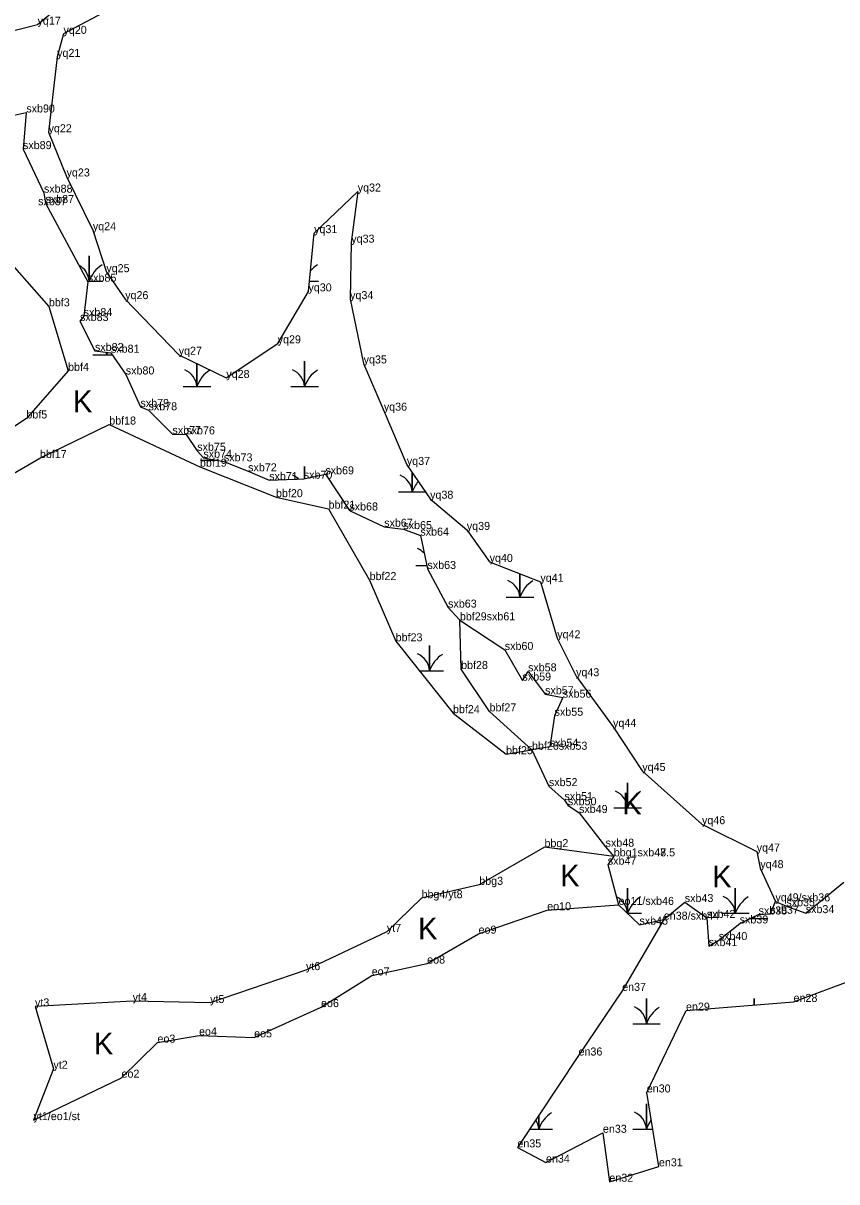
# Model space of a CAD drawing. Extents: x 2072529 to 2268796, y 436423 to 470397.
# Drawn here: x 2247027 to 2247535, y 439259 to 439982 of the extents above; entities that cross this region are included whole.
import ezdxf

# ---------------------------------------------------------------- set-up
doc = ezdxf.new("R2010")
doc.units = 0
for name, color, linetype in [('Exist Environmental Wetland Boundary', 7, 'Continuous'), ('Exist Environmental Wetland Boundary Cogo Comment', 7, 'Continuous'), ('Exist Environmental Wetland Boundary Cogo Point CELL', 7, 'Continuous'), ('Exist Hydro Jurisdictional Stream or Body of Water NEU Mitigable', 7, 'Continuous'), ('Exist Hydro Jurisdictional Stream or Body of Water NEU Mitigable Cogo Comment', 7, 'Continuous'), ('Exist Hydro Swamp or Marsh', 7, 'Continuous')]:
    doc.layers.add(name, color=color, linetype=linetype)

msp = doc.modelspace()

# ---------------------------------------------------------------- linework, layer by layer
at = {"layer": 'Exist Environmental Wetland Boundary'}
for points in [[(2246982.43, 439986.07), (2247003.93, 439973.25), (2247036.07, 439981.26), (2247073.81, 440012.79)], [(2247077.1, 439988.66), (2247052.26, 439975.5), (2247048.31, 439961.13), (2247042.94, 439914.04), (2247054.18, 439886.44), (2247070.61, 439852.85), (2247079.01, 439826.66), (2247090.8, 439809.83), (2247124.2, 439775.11), (2247153.95, 439760.59), (2247186.02, 439782.21), (2247205.24, 439814.66), (2247208.78, 439851.06), (2247236, 439877.04), (2247231.99, 439845.1), (2247231.25, 439809.83), (2247239.7, 439769.66), (2247252.32, 439740.15), (2247266.69, 439706.28), (2247281.21, 439685.16), (2247304.15, 439665.69), (2247318.38, 439645.69), (2247350.09, 439633.3), (2247360.61, 439598), (2247372.36, 439574.3), (2247395.45, 439542.63), (2247413.72, 439515.12), (2247451.01, 439481.89), (2247485.18, 439464.77), (2247487.44, 439454.45), (2247496.86, 439433.69)], [(2247012.36, 439839.92), (2247043.14, 439805.32), (2247055.11, 439765), (2247029.08, 439735.3), (2246988.35, 439708.4)], [(2246999.29, 439688.44), (2247037.51, 439710.57), (2247080.82, 439731.5), (2247137.5, 439705.17), (2247184.98, 439686.13), (2247217.79, 439678.96), (2247243.44, 439634.36), (2247259.71, 439596.12), (2247295.51, 439551.23), (2247328.64, 439525.62), (2247344.84, 439528.39), (2247318.31, 439552.35), (2247300.57, 439578.8), (2247299.8, 439609.22)], [(2247395.91, 439461.8), (2247352.63, 439467.59), (2247311.9, 439444.02), (2247275.84, 439435.69), (2247254.22, 439414.66), (2247203.7, 439390.76), (2247143.81, 439370.23), (2247095.45, 439371.46), (2247034.46, 439368.09), (2247045.97, 439329.17), (2247033.54, 439297.07), (2247088.49, 439323.58), (2247110.95, 439345.45), (2247136.9, 439349.96), (2247171.31, 439348.75), (2247213.09, 439367.64), (2247244.73, 439387.42), (2247279.39, 439394.84), (2247311.49, 439413.52), (2247354.35, 439428.18), (2247398.93, 439431.48)], [(2247427.15, 439422.28), (2247401.16, 439377.8), (2247373.91, 439337.42), (2247335.73, 439280.04), (2247353.58, 439270.56), (2247389.14, 439289.16), (2247393.17, 439258.6), (2247424.12, 439268.2), (2247416.53, 439314.36), (2247441.03, 439365.47), (2247508.21, 439370.9), (2247546.26, 439385.16)]]:
    msp.add_lwpolyline(points, dxfattribs=at)
at = {"layer": 'Exist Environmental Wetland Boundary Cogo Point CELL'}
for p, q in [((2247036.07, 439981.26), (2247036.07, 439981.26)), ((2247052.26, 439975.5), (2247052.26, 439975.5)), ((2247048.31, 439961.13), (2247048.31, 439961.13)), ((2247029.04, 439926.42), (2247029.04, 439926.42)), ((2247042.94, 439914.04), (2247042.94, 439914.04)), ((2247054.18, 439886.44), (2247054.18, 439886.44)), ((2247236, 439877.04), (2247236, 439877.04)), ((2247040.04, 439876.32), (2247040.04, 439876.32)), ((2247041.02, 439869.85), (2247041.02, 439869.85)), ((2247036.42, 439868.49), (2247036.42, 439868.49)), ((2247070.61, 439852.85), (2247070.61, 439852.85)), ((2247208.78, 439851.06), (2247208.78, 439851.06)), ((2247231.99, 439845.1), (2247231.99, 439845.1)), ((2247079.01, 439826.66), (2247079.01, 439826.66)), ((2247067.43, 439820.71), (2247067.43, 439820.71)), ((2247205.24, 439814.66), (2247205.24, 439814.66)), ((2247043.14, 439805.32), (2247043.14, 439805.32)), ((2247090.8, 439809.83), (2247090.8, 439809.83)), ((2247231.25, 439809.83), (2247231.25, 439809.83)), ((2247064.88, 439799.22), (2247064.88, 439799.22)), ((2247062.56, 439796.17), (2247062.56, 439796.17)), ((2247071.91, 439777.44), (2247071.91, 439777.44)), ((2247081.87, 439776.36), (2247081.87, 439776.36)), ((2247186.02, 439782.21), (2247186.02, 439782.21)), ((2247124.2, 439775.11), (2247124.2, 439775.11)), ((2247239.7, 439769.66), (2247239.7, 439769.66)), ((2247055.11, 439765), (2247055.11, 439765)), ((2247091.17, 439762.77), (2247091.17, 439762.77)), ((2247153.95, 439760.59), (2247153.95, 439760.59)), ((2247100.33, 439742.48), (2247100.33, 439742.48)), ((2247105.37, 439740.4), (2247105.37, 439740.4)), ((2247252.32, 439740.15), (2247252.32, 439740.15)), ((2247029.08, 439735.3), (2247029.08, 439735.3)), ((2247080.82, 439731.5), (2247080.82, 439731.5)), ((2247120.3, 439725.55), (2247120.3, 439725.55)), ((2247128.96, 439725.38), (2247128.96, 439725.38)), ((2247037.51, 439710.57), (2247037.51, 439710.57)), ((2247135.78, 439715.12), (2247135.78, 439715.12)), ((2247139.63, 439710.74), (2247139.63, 439710.74)), ((2247137.5, 439705.17), (2247137.5, 439705.17)), ((2247152.44, 439708.51), (2247152.44, 439708.51)), ((2247266.69, 439706.28), (2247266.69, 439706.28)), ((2247167.57, 439702.28), (2247167.57, 439702.28)), ((2247180.71, 439696.8), (2247180.71, 439696.8)), ((2247202.31, 439697.65), (2247202.31, 439697.65)), ((2247215.81, 439700.41), (2247215.81, 439700.41)), ((2247184.98, 439686.13), (2247184.98, 439686.13)), ((2247281.21, 439685.16), (2247281.21, 439685.16)), ((2247217.79, 439678.96), (2247217.79, 439678.96)), ((2247230.8, 439677.82), (2247230.8, 439677.82)), ((2247252.53, 439667.66), (2247252.53, 439667.66)), ((2247264.53, 439666.19), (2247264.53, 439666.19)), ((2247275.13, 439662.11), (2247275.13, 439662.11)), ((2247304.15, 439665.69), (2247304.15, 439665.69)), ((2247318.38, 439645.69), (2247318.38, 439645.69)), ((2247279.57, 439641.3), (2247279.57, 439641.3)), ((2247243.44, 439634.36), (2247243.44, 439634.36)), ((2247350.09, 439633.3), (2247350.09, 439633.3)), ((2247292.44, 439617.17), (2247292.44, 439617.17)), ((2247299.8, 439609.22), (2247299.8, 439609.22)), ((2247299.8, 439609.22), (2247299.8, 439609.22)), ((2247259.71, 439596.12), (2247259.71, 439596.12)), ((2247360.61, 439598), (2247360.61, 439598)), ((2247327.85, 439590.71), (2247327.85, 439590.71)), ((2247300.57, 439578.8), (2247300.57, 439578.8)), ((2247342.36, 439577.35), (2247342.36, 439577.35)), ((2247372.36, 439574.3), (2247372.36, 439574.3)), ((2247338.9, 439571.59), (2247338.9, 439571.59)), ((2247353.02, 439563.05), (2247353.02, 439563.05)), ((2247364.12, 439560.93), (2247364.12, 439560.93)), ((2247318.31, 439552.35), (2247318.31, 439552.35)), ((2247295.51, 439551.23), (2247295.51, 439551.23)), ((2247358.94, 439549.62), (2247358.94, 439549.62)), ((2247395.45, 439542.63), (2247395.45, 439542.63)), ((2247355.95, 439530.27), (2247355.95, 439530.27)), ((2247328.64, 439525.62), (2247328.64, 439525.62)), ((2247344.84, 439528.39), (2247344.84, 439528.39)), ((2247344.84, 439528.39), (2247344.84, 439528.39)), ((2247413.72, 439515.12), (2247413.72, 439515.12)), ((2247355.41, 439505.68), (2247355.41, 439505.68)), ((2247365.09, 439496.95), (2247365.09, 439496.95)), ((2247367.26, 439493.73), (2247367.26, 439493.73)), ((2247374.21, 439488.89), (2247374.21, 439488.89)), ((2247451.01, 439481.89), (2247451.01, 439481.89)), ((2247352.63, 439467.59), (2247352.63, 439467.59)), ((2247390.81, 439467.83), (2247390.81, 439467.83)), ((2247485.18, 439464.77), (2247485.18, 439464.77)), ((2247395.91, 439461.8), (2247395.91, 439461.8)), ((2247395.91, 439461.8), (2247395.91, 439461.8)), ((2247392.18, 439456.62), (2247392.18, 439456.62)), ((2247487.44, 439454.45), (2247487.44, 439454.45)), ((2247311.9, 439444.02), (2247311.9, 439444.02)), ((2247275.84, 439435.69), (2247275.84, 439435.69)), ((2247398.93, 439431.48), (2247398.93, 439431.48)), ((2247398.93, 439431.48), (2247398.93, 439431.48)), ((2247440.26, 439433.26), (2247440.26, 439433.26)), ((2247496.86, 439433.69), (2247496.86, 439433.69)), ((2247496.86, 439433.69), (2247496.86, 439433.69)), ((2247503.7, 439430.63), (2247503.7, 439430.63)), ((2247354.35, 439428.18), (2247354.35, 439428.18)), ((2247427.15, 439422.28), (2247427.15, 439422.28)), ((2247427.15, 439422.28), (2247427.15, 439422.28)), ((2247454.03, 439423.34), (2247454.03, 439423.34)), ((2247486.35, 439425.51), (2247486.35, 439425.51)), ((2247493.63, 439425.97), (2247493.63, 439425.97)), ((2247515.81, 439426.34), (2247515.81, 439426.34)), ((2247254.22, 439414.66), (2247254.22, 439414.66)), ((2247411.94, 439419.14), (2247411.94, 439419.14)), ((2247474.55, 439419.91), (2247474.55, 439419.91)), ((2247311.49, 439413.52), (2247311.49, 439413.52)), ((2247461.46, 439409.54), (2247461.46, 439409.54)), ((2247455.24, 439405.77), (2247455.24, 439405.77)), ((2247279.39, 439394.84), (2247279.39, 439394.84)), ((2247203.7, 439390.76), (2247203.7, 439390.76)), ((2247244.73, 439387.42), (2247244.73, 439387.42)), ((2247401.16, 439377.8), (2247401.16, 439377.8)), ((2247095.45, 439371.46), (2247095.45, 439371.46)), ((2247508.21, 439370.9), (2247508.21, 439370.9)), ((2247034.46, 439368.09), (2247034.46, 439368.09)), ((2247143.81, 439370.23), (2247143.81, 439370.23)), ((2247213.09, 439367.64), (2247213.09, 439367.64)), ((2247441.03, 439365.47), (2247441.03, 439365.47)), ((2247136.9, 439349.96), (2247136.9, 439349.96)), ((2247171.31, 439348.75), (2247171.31, 439348.75)), ((2247110.95, 439345.45), (2247110.95, 439345.45)), ((2247373.91, 439337.42), (2247373.91, 439337.42)), ((2247045.97, 439329.17), (2247045.97, 439329.17)), ((2247088.49, 439323.58), (2247088.49, 439323.58)), ((2247416.53, 439314.36), (2247416.53, 439314.36)), ((2247033.54, 439297.07), (2247033.54, 439297.07)), ((2247389.14, 439289.16), (2247389.14, 439289.16)), ((2247335.73, 439280.04), (2247335.73, 439280.04)), ((2247353.58, 439270.56), (2247353.58, 439270.56)), ((2247424.12, 439268.2), (2247424.12, 439268.2)), ((2247393.17, 439258.6), (2247393.17, 439258.6))]:
    msp.add_line(p, q, dxfattribs=at)
at = {"layer": 'Exist Hydro Jurisdictional Stream or Body of Water NEU Mitigable'}
for points in [[(2247004.36, 439920.91), (2247029.04, 439926.42), (2247026.98, 439903.54), (2247040.04, 439876.32), (2247041.02, 439869.85), (2247067.43, 439820.71), (2247064.88, 439799.22), (2247062.56, 439796.17), (2247071.91, 439777.44), (2247081.87, 439776.36), (2247091.17, 439762.77), (2247100.33, 439742.48), (2247105.37, 439740.4), (2247120.3, 439725.55), (2247128.96, 439725.38), (2247135.78, 439715.12), (2247139.63, 439710.74), (2247152.44, 439708.51), (2247167.57, 439702.28), (2247180.71, 439696.8), (2247202.31, 439697.65), (2247215.81, 439700.41), (2247230.8, 439677.82), (2247252.53, 439667.66), (2247264.53, 439666.19), (2247275.13, 439662.11), (2247279.57, 439641.3), (2247292.44, 439617.17), (2247299.8, 439609.22), (2247327.85, 439590.71)], [(2247327.85, 439590.71), (2247338.9, 439571.59), (2247342.36, 439577.35), (2247353.02, 439563.05), (2247364.12, 439560.93), (2247358.94, 439549.62), (2247355.95, 439530.27), (2247344.84, 439528.39), (2247355.41, 439505.68), (2247365.09, 439496.95), (2247367.26, 439493.73), (2247374.21, 439488.89), (2247390.81, 439467.83), (2247395.91, 439461.8), (2247392.18, 439456.62), (2247398.93, 439431.48), (2247411.94, 439419.14), (2247427.15, 439422.28), (2247440.26, 439433.26), (2247454.03, 439423.34), (2247455.24, 439405.77), (2247461.46, 439409.54), (2247474.55, 439419.91), (2247486.35, 439425.51), (2247493.63, 439425.97), (2247496.86, 439433.69), (2247503.7, 439430.63), (2247515.81, 439426.34), (2247539.52, 439445.63)]]:
    msp.add_lwpolyline(points, dxfattribs=at)
at = {"layer": 'Exist Hydro Swamp or Marsh'}
for points in [[(2247067.26, 439821.03), (2247068.32, 439821.03), (2247068.32, 439836.81), (2247068.32, 439821.03), (2247076.92, 439821.03)], [(2247205.86, 439821.03), (2247211.42, 439821.03)], [(2247070.57, 439775.12), (2247079.17, 439775.12), (2247079.17, 439776.65)], [(2247079.17, 439776.65), (2247079.17, 439775.12), (2247082.72, 439775.12)], [(2247126.97, 439755.23), (2247135.57, 439755.23), (2247135.57, 439769.56)], [(2247135.57, 439769.56), (2247135.57, 439755.23), (2247144.17, 439755.23)], [(2247194.22, 439755.23), (2247202.82, 439755.23), (2247202.82, 439771.01), (2247202.82, 439755.23), (2247211.42, 439755.23)], [(2247137.82, 439709.32), (2247146.42, 439709.32), (2247146.42, 439709.55)], [(2247146.42, 439709.55), (2247146.42, 439709.32), (2247147.77, 439709.32)], [(2247202.82, 439697.76), (2247202.82, 439705.21), (2247202.82, 439697.76)], [(2247261.47, 439689.43), (2247270.07, 439689.43), (2247270.07, 439701.36)], [(2247270.07, 439701.36), (2247270.07, 439689.43), (2247278.27, 439689.43)], [(2247272.32, 439643.52), (2247279.1, 439643.52)], [(2247328.72, 439623.63), (2247337.32, 439623.63), (2247337.32, 439638.29)], [(2247337.32, 439638.29), (2247337.32, 439623.63), (2247345.92, 439623.63)], [(2247274.39, 439577.72), (2247280.92, 439577.72), (2247280.92, 439593.5), (2247280.92, 439577.72), (2247289.52, 439577.72)], [(2247395.97, 439492.03), (2247404.57, 439492.03), (2247404.57, 439507.81), (2247404.57, 439492.03), (2247413.17, 439492.03)], [(2247404.46, 439426.23), (2247404.57, 439426.23), (2247404.57, 439442.01), (2247404.57, 439426.23), (2247413.17, 439426.23)], [(2247463.22, 439426.23), (2247471.82, 439426.23), (2247471.82, 439442.01), (2247471.82, 439426.23), (2247480.42, 439426.23)], [(2247481.21, 439423.07), (2247483.58, 439423.07), (2247483.58, 439424.19)], [(2247483.58, 439424.19), (2247483.58, 439423.07), (2247492.18, 439423.07)], [(2247407.73, 439357.27), (2247416.33, 439357.27), (2247416.33, 439373.05), (2247416.33, 439357.27), (2247424.93, 439357.27)], [(2247483.58, 439368.91), (2247483.58, 439373.05), (2247483.58, 439368.91)], [(2247407.73, 439291.47), (2247416.33, 439291.47), (2247416.33, 439307.25), (2247416.33, 439291.47), (2247420.3, 439291.47)], [(2247343.34, 439291.47), (2247349.08, 439291.47), (2247349.08, 439300.1)], [(2247349.08, 439300.1), (2247349.08, 439291.47), (2247357.68, 439291.47)]]:
    msp.add_lwpolyline(points, dxfattribs=at)
for centre, radius, start, end in [((2247056.05, 439820.14), 12.3, 4.14034, 61.45825), ((2247086.56, 439814.97), 19.22, 122.12745, 161.62219), ((2247221.06, 439814.97), 19.22, 122.12745, 139.29127), ((2247066.91, 439774.23), 12.3, 4.14034, 11.47003), ((2247097.42, 439769.06), 19.22, 156.92407, 161.62219), ((2247123.3, 439754.34), 12.3, 4.14034, 67.53497), ((2247153.81, 439749.17), 19.22, 122.12745, 161.62219), ((2247190.55, 439754.34), 12.3, 4.14034, 67.53497), ((2247221.06, 439749.17), 19.22, 122.12745, 161.62219), ((2247134.16, 439708.43), 12.3, 4.14034, 5.24925), ((2247164.67, 439703.26), 19.22, 160.92732, 161.62219), ((2247190.55, 439688.54), 12.3, 46.86005, 67.53497), ((2247221.06, 439683.37), 19.22, 122.12745, 124.1554), ((2247257.8, 439688.54), 12.3, 4.14034, 67.53497), ((2247288.31, 439683.37), 19.22, 139.09432, 161.62219), ((2247268.66, 439642.63), 12.3, 44.36034, 67.53497), ((2247325.05, 439622.74), 12.3, 4.14034, 67.53497), ((2247355.56, 439617.57), 19.22, 122.12745, 161.62219), ((2247268.66, 439576.83), 12.3, 4.14034, 67.53497), ((2247299.17, 439571.66), 19.22, 122.12745, 161.62219), ((2247392.3, 439491.14), 12.3, 4.14034, 67.53497), ((2247422.81, 439485.97), 19.22, 122.12745, 161.62219), ((2247392.3, 439425.34), 12.3, 4.14034, 64.53775), ((2247422.81, 439420.17), 19.22, 122.12745, 161.62219), ((2247459.55, 439425.34), 12.3, 4.14034, 67.53497), ((2247490.06, 439420.17), 19.22, 122.12745, 161.62219), ((2247471.31, 439422.18), 12.3, 4.14034, 9.14524), ((2247501.82, 439417.01), 19.22, 157.26259, 161.62219), ((2247404.06, 439356.38), 12.3, 4.14034, 67.53497), ((2247434.57, 439351.21), 19.22, 122.12745, 161.62219), ((2247367.32, 439285.41), 19.22, 122.12745, 161.62219), ((2247404.06, 439290.58), 12.3, 4.14034, 67.53497), ((2247336.81, 439290.58), 12.3, 4.14034, 32.69148), ((2247434.57, 439285.41), 19.22, 142.30406, 161.62219)]:
    msp.add_arc(centre, radius, start, end, dxfattribs=at)

# ---------------------------------------------------------------- texts
at = {"layer": 'Exist Environmental Wetland Boundary Cogo Comment'}
for s, p in [('yq17', (2247036.07, 439981.26)), ('yq20', (2247052.26, 439975.5)), ('yq21', (2247048.31, 439961.13)), ('yq22', (2247042.94, 439914.04)), ('yq23', (2247054.18, 439886.44)), ('yq32', (2247236, 439877.04)), ('yq24', (2247070.61, 439852.85)), ('yq31', (2247208.78, 439851.06)), ('yq33', (2247231.99, 439845.1)), ('yq25', (2247079.01, 439826.66)), ('yq30', (2247205.24, 439814.66)), ('yq26', (2247090.8, 439809.83)), ('yq34', (2247231.25, 439809.83)), ('bbf3', (2247043.14, 439805.32)), ('yq29', (2247186.02, 439782.21)), ('yq27', (2247124.2, 439775.11)), ('bbf4', (2247055.11, 439765)), ('yq35', (2247239.7, 439769.66)), ('yq28', (2247153.95, 439760.59)), ('bbf5', (2247029.08, 439735.3)), ('yq36', (2247252.32, 439740.15)), ('bbf18', (2247080.82, 439731.5)), ('bbf17', (2247037.51, 439710.57)), ('yq37', (2247266.69, 439706.28)), ('bbf19', (2247137.5, 439705.17)), ('bbf20', (2247184.98, 439686.13)), ('yq38', (2247281.21, 439685.16)), ('bbf21', (2247217.79, 439678.96)), ('yq39', (2247304.15, 439665.69)), ('yq40', (2247318.38, 439645.69)), ('bbf22', (2247243.44, 439634.36)), ('yq41', (2247350.09, 439633.3)), ('yq42', (2247360.61, 439598)), ('bbf23', (2247259.71, 439596.12)), ('bbf28', (2247300.57, 439578.8)), ('yq43', (2247372.36, 439574.3)), ('bbf24', (2247295.51, 439551.23)), ('bbf27', (2247318.31, 439552.35)), ('yq44', (2247395.45, 439542.63)), ('bbf25', (2247328.64, 439525.62)), ('yq45', (2247413.72, 439515.12)), ('yq46', (2247451.01, 439481.89)), ('bbg2', (2247352.63, 439467.59)), ('yq47', (2247485.18, 439464.77)), ('yq48', (2247487.44, 439454.45)), ('bbg3', (2247311.9, 439444.02)), ('bbg4/yt8', (2247275.84, 439435.69)), ('eo10', (2247354.35, 439428.18)), ('yt7', (2247254.22, 439414.66)), ('eo9', (2247311.49, 439413.52)), ('eo8', (2247279.39, 439394.84)), ('yt6', (2247203.7, 439390.76)), ('eo7', (2247244.73, 439387.42)), ('en37', (2247401.16, 439377.8)), ('yt3', (2247034.46, 439368.09)), ('yt4', (2247095.45, 439371.46)), ('yt5', (2247143.81, 439370.23)), ('eo6', (2247213.09, 439367.64)), ('en29', (2247441.03, 439365.47)), ('en28', (2247508.21, 439370.9)), ('eo3', (2247110.95, 439345.45)), ('eo4', (2247136.9, 439349.96)), ('eo5', (2247171.31, 439348.75)), ('en36', (2247373.91, 439337.42)), ('yt2', (2247045.97, 439329.17)), ('eo2', (2247088.49, 439323.58)), ('en30', (2247416.53, 439314.36)), ('yt1/eo1/st', (2247033.54, 439297.07)), ('en33', (2247389.14, 439289.16)), ('en35', (2247335.73, 439280.04)), ('en34', (2247353.58, 439270.56)), ('en31', (2247424.12, 439268.2)), ('en32', (2247393.17, 439258.6))]:
    msp.add_text(s, height=5, dxfattribs=at).set_placement(p)
at = {"layer": 'Exist Hydro Jurisdictional Stream or Body of Water NEU Mitigable Cogo Comment'}
for s, p in [('sxb90', (2247029.04, 439926.42)), ('sxb89', (2247026.98, 439903.54)), ('sxb88', (2247040.04, 439876.32)), ('sxb87', (2247036.42, 439868.49)), ('sxb87', (2247041.02, 439869.85)), ('sxb85', (2247067.43, 439820.71)), ('sxb83', (2247062.56, 439796.17)), ('sxb84', (2247064.88, 439799.22)), ('sxb82', (2247071.91, 439777.44)), ('sxb81', (2247081.87, 439776.36)), ('sxb80', (2247091.17, 439762.77)), ('sxb79', (2247100.33, 439742.48)), ('sxb78', (2247105.37, 439740.4)), ('sxb77', (2247120.3, 439725.55)), ('sxb76', (2247128.96, 439725.38)), ('sxb75', (2247135.78, 439715.12)), ('sxb74', (2247139.63, 439710.74)), ('sxb73', (2247152.44, 439708.51)), ('sxb72', (2247167.57, 439702.28)), ('sxb69', (2247215.81, 439700.41)), ('sxb71', (2247180.71, 439696.8)), ('sxb70', (2247202.31, 439697.65)), ('sxb68', (2247230.8, 439677.82)), ('sxb67', (2247252.53, 439667.66)), ('sxb65', (2247264.53, 439666.19)), ('sxb64', (2247275.13, 439662.11)), ('sxb63', (2247279.57, 439641.3)), ('sxb63', (2247292.44, 439617.17)), ('bbf29sxb61', (2247299.8, 439609.22)), ('sxb60', (2247327.85, 439590.71)), ('sxb58', (2247342.36, 439577.35)), ('sxb59', (2247338.9, 439571.59)), ('sxb57', (2247353.02, 439563.05)), ('sxb56', (2247364.12, 439560.93)), ('sxb55', (2247358.94, 439549.62)), ('bbf26sxb53', (2247344.84, 439528.39)), ('sxb54', (2247355.95, 439530.27)), ('sxb52', (2247355.41, 439505.68)), ('sxb51', (2247365.09, 439496.95)), ('sxb50', (2247367.26, 439493.73)), ('sxb49', (2247374.21, 439488.89)), ('sxb48', (2247390.81, 439467.83)), ('bbg1sxb48.', (2247395.91, 439461.8)), ('bbg1sxb47.5', (2247395.91, 439461.8)), ('sxb47', (2247392.18, 439456.62)), ('eo11/sxb46', (2247398.93, 439431.48)), ('sxb43', (2247440.26, 439433.26)), ('yq49/sxb36', (2247496.86, 439433.69)), ('sxb35', (2247503.7, 439430.63)), ('sxb42', (2247454.03, 439423.34)), ('sxb38', (2247486.35, 439425.51)), ('sxb37', (2247493.63, 439425.97)), ('sxb34', (2247515.81, 439426.34)), ('sxb45', (2247411.94, 439419.14)), ('en38/sxb44', (2247427.15, 439422.28)), ('sxb39', (2247474.55, 439419.91)), ('sxb40', (2247461.46, 439409.54)), ('sxb41', (2247455.24, 439405.77))]:
    msp.add_text(s, height=5, dxfattribs=at).set_placement(p)
at = {"layer": 'Exist Hydro Swamp or Marsh'}
for p in [(2247058.15, 439739.19), (2247401.16, 439488.03), (2247362.42, 439443.04), (2247457.39, 439442.42), (2247273.7, 439409.93), (2247071.27, 439338.08)]:
    msp.add_text('K', height=13.6, dxfattribs=at).set_placement(p)

doc.saveas('drawing.dxf')
